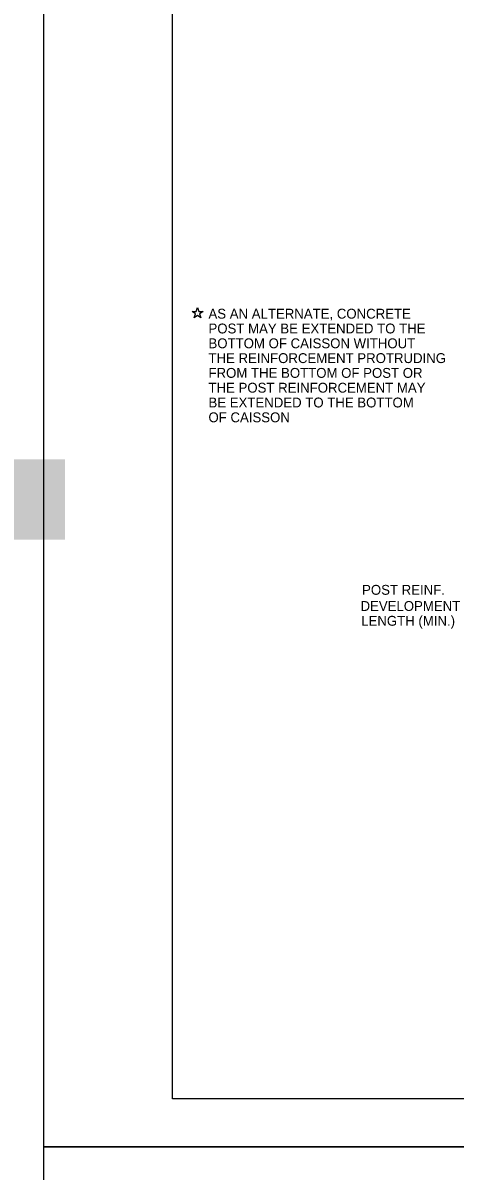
# Model space of a CAD drawing. Extents: x 3351 to 8430, y -3586 to 1457.
# Drawn here: x 3754.8 to 3889.3, y -1811.8 to -1454.4 of the extents above; entities that cross this region are included whole.
import ezdxf

# ---------------------------------------------------------------- set-up
doc = ezdxf.new("R2010")
doc.units = 0
for name, color, linetype in [('1', 7, 'Continuous'), ('2', 7, 'Continuous'), ('PLT-BNDY', 7, 'Continuous')]:
    doc.layers.add(name, color=color, linetype=linetype)

msp = doc.modelspace()

# ---------------------------------------------------------------- linework, layer by layer
at = {"layer": '1'}
for p, q in [((3809.19, -1544.76), (3809.19, -1544.76)), ((3874.83, -1638.81), (3874.83, -1638.81))]:
    msp.add_line(p, q, dxfattribs=at)
msp.add_lwpolyline([(3807.48, -1544.2), (3808.78, -1544.21), (3809.19, -1542.96), (3809.58, -1544.22), (3810.9, -1544.2), (3809.83, -1544.98), (3810.25, -1546.21), (3809.18, -1545.44), (3808.13, -1546.21), (3808.53, -1544.97), (3807.48, -1544.2)], dxfattribs=at)
at = {"layer": '2'}
for p, q in [((3801.34, -1789.31), (3801.34, -1225.31)), ((4587.34, -1789.31), (3801.34, -1789.31))]:
    msp.add_line(p, q, dxfattribs=at)
at = {"layer": 'PLT-BNDY'}
for points in [[(3761.34, -1210.31), (4602.34, -1210.31), (4602.34, -1804.31), (3761.34, -1804.31)], [(3761.34, -1804.31), (4602.34, -1804.31), (4602.34, -2398.31), (3761.34, -2398.31)]]:
    msp.add_lwpolyline(points, close=True, dxfattribs=at)

# ---------------------------------------------------------------- texts
at = {"layer": '1'}
for s, height, p in [('11', 230.4, (3440.24, -1615.21)), ('AS AN ALTERNATE, CONCRETE', 3.072, (3812.59, -1546.44)), ('POST MAY BE EXTENDED TO THE', 3.072, (3812.59, -1551.05)), ('BOTTOM OF CAISSON WITHOUT', 3.072, (3812.59, -1555.66)), ('THE REINFORCEMENT PROTRUDING', 3.072, (3812.59, -1560.27)), ('FROM THE BOTTOM OF POST OR', 3.072, (3812.59, -1564.87)), ('THE POST REINFORCEMENT MAY', 3.072, (3812.59, -1569.48)), ('BE EXTENDED TO THE BOTTOM', 3.072, (3812.59, -1574.09)), ('OF CAISSON', 3.072, (3812.59, -1578.7)), ('LENGTH (MIN.)', 3.072, (3860.13, -1642.05))]:
    msp.add_text(s, height=height, dxfattribs=at).set_placement(p)
for s, p in [('POST REINF.', (3860.4, -1632.41)), ('DEVELOPMENT', (3859.92, -1637.44))]:
    msp.add_text(s, height=3.072, rotation=360, dxfattribs=at).set_placement(p)

doc.saveas('drawing.dxf')
